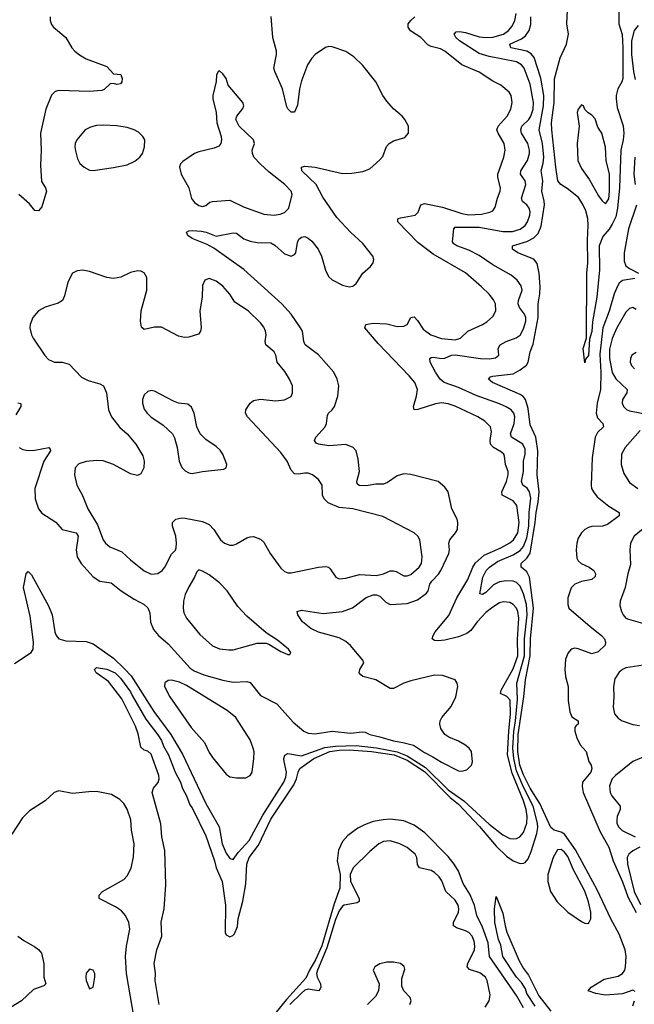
# Model space of a CAD drawing. Header units: inches. Extents: x 1449094 to 1618372, y 389908 to 534307.
# Tile 374 of 494: x 1561860 to 1565459, y 511310 to 517074. Entities that reach past the tile are written whole.
import ezdxf

# ---------------------------------------------------------------- set-up
doc = ezdxf.new("R2010")
doc.units = ezdxf.units.IN
doc.header["$MEASUREMENT"] = 0
doc.layers.add('B5561', color=7, linetype='Continuous')

msp = doc.modelspace()

# ---------------------------------------------------------------- linework, layer by layer
at = {"layer": 'B5561', "color": 5}
for points, elevation in [([(1565368.6, 517130), (1565369.1, 517050), (1565387, 516987), (1565391.6, 516908.4), (1565391.2, 516728.8), (1565386.8, 516710), (1565362, 516670), (1565352.7, 516630), (1565352.7, 516610), (1565359, 516559), (1565393.1, 516453.1), (1565396.8, 516410), (1565393.6, 516370), (1565380.1, 516310), (1565372.3, 516090), (1565361.2, 515970), (1565350, 515920.7), (1565330, 515876.9), (1565312.7, 515847.3), (1565274.6, 515805.4), (1565253.4, 515750), (1565254.7, 515610), (1565239.7, 515450), (1565214.2, 515305.8), (1565210, 515248), (1565196.7, 515203.3), (1565190, 515108), (1565174, 515086), (1565170, 515066), (1565159.5, 515150), (1565179.5, 515210), (1565181.7, 515590), (1565186.6, 515650), (1565184.2, 515784.2), (1565189.7, 515870), (1565186.2, 515910), (1565175.4, 515955.4), (1565156.6, 515996.6), (1565132.7, 516032.7), (1565066.5, 516086.5), (1565029.6, 516109.6), (1565011.5, 516131.5), (1564999, 516210), (1564975.4, 516430), (1564975, 516470), (1564989.9, 516590), (1564991.6, 516728.4), (1565025.4, 516850), (1565062.2, 516930), (1565073.6, 516990), (1565064.2, 517050), (1565069.7, 517169.7)], 420), ([(1561830, 513304.9), (1561927.1, 513370), (1561939.8, 513390), (1561941.9, 513430), (1561922.3, 513582.3), (1561883.5, 513750), (1561897.6, 513830), (1561910, 513843.8), (1561930, 513824.4), (1562030, 513643), (1562050.6, 513590), (1562065.4, 513490), (1562073.5, 513470), (1562090, 513450.1), (1562130, 513437.6), (1562250, 513434), (1562290, 513420.6), (1562410, 513335.6), (1562475, 513275), (1562512.2, 513232.2), (1562644.9, 513024.9), (1562744.7, 512890), (1562814.4, 512774.4), (1562950, 512485.6), (1563029.1, 512350), (1563045.8, 512250), (1563070, 512194.3), (1563090, 512164.1), (1563110, 512157.2), (1563140.2, 512199.8), (1563204.6, 512270), (1563283.1, 512416.9), (1563407.8, 512610), (1563419.3, 512640.7), (1563422.7, 512670), (1563408.8, 512731.2), (1563407, 512750), (1563412.2, 512767.8), (1563430, 512778.8), (1563510, 512765.3), (1563646.8, 512813.2), (1563710, 512822.3), (1563830, 512824.9), (1563950, 512810.7), (1564070, 512787.8), (1564130, 512765.2), (1564237.2, 512697.2), (1564370, 512565), (1564461, 512501), (1564610, 512365.2), (1564690, 512302.2), (1564730, 512281.2), (1564750, 512278.3), (1564770, 512280.9), (1564788.8, 512291.2), (1564810, 512315.5), (1564830, 512370.7), (1564832.1, 512410), (1564826.6, 512450), (1564810, 512501.8), (1564743.3, 512663.4), (1564717.3, 512770), (1564723.4, 512910), (1564734.8, 513010), (1564731.5, 513090), (1564713, 513113), (1564675.3, 513130), (1564678.6, 513150), (1564750, 513273.5), (1564776.8, 513350), (1564775.2, 513444.8), (1564782.7, 513570), (1564777.5, 513610), (1564770, 513629.8), (1564750, 513650.6), (1564730, 513661.4), (1564693.4, 513666.6), (1564670, 513660.2), (1564630, 513635.6), (1564590, 513603.2), (1564538.7, 513550), (1564501.4, 513498.6), (1564478.7, 513481.3), (1564430, 513461.3), (1564350, 513441.4), (1564310, 513437.6), (1564290, 513440.7), (1564275.4, 513450), (1564281.2, 513470), (1564294, 513490), (1564373.7, 513586.3), (1564419.7, 513690), (1564483.6, 513796.4), (1564513.9, 513870), (1564530, 513895.3), (1564580.3, 513939.7), (1564677.2, 513982.8), (1564730, 514012.2), (1564752, 514030), (1564776.6, 514070), (1564785.6, 514130), (1564770.3, 514230.3), (1564750, 514257), (1564684.4, 514290), (1564684, 514310), (1564710.4, 514370), (1564719.6, 514410), (1564720.2, 514430), (1564704.5, 514470), (1564698.2, 514518.2), (1564694.4, 514530), (1564681.6, 514541.6), (1564634.6, 514570), (1564616.1, 514590), (1564614.1, 514610), (1564623.6, 514663.6), (1564616.1, 514690), (1564584.1, 514724.1), (1564542.6, 514750), (1564410, 514812.4), (1564370, 514825.4), (1564330, 514832.1), (1564294.2, 514825.8), (1564191.5, 514791.5), (1564169.7, 514789.7), (1564165.6, 514810), (1564183.4, 514870), (1564189.2, 514909.2), (1564174.3, 514950), (1564141.1, 514990), (1563959.2, 515179.2), (1563880.3, 515270), (1563886.2, 515290), (1563930, 515298.2), (1564010, 515292.9), (1564070, 515278.5), (1564110, 515279), (1564129.9, 515290.1), (1564150, 515330.3), (1564170, 515334.7), (1564190, 515313.6), (1564222.2, 515262.2), (1564268.6, 515230), (1564330, 515206.8), (1564410, 515200.1), (1564442, 515210), (1564484.7, 515250), (1564571.1, 515288.9), (1564594.8, 515305.2), (1564630, 515335.8), (1564648.7, 515370), (1564647, 515410), (1564634.7, 515434.7), (1564610, 515467.1), (1564565.1, 515510), (1564470, 515591.4), (1564282.1, 515702.1), (1564191.4, 515770), (1564073.7, 515890), (1564074.7, 515905.3), (1564076.2, 515910), (1564090, 515914.8), (1564175.1, 515930), (1564192.8, 515947.2), (1564209.4, 515990.6), (1564230, 515998.4), (1564336.7, 515976.7), (1564450, 515940.1), (1564490, 515931.9), (1564564.6, 515935.4), (1564613.4, 515946.6), (1564630, 515955.5), (1564644.2, 515975.8), (1564657.8, 516030), (1564673.8, 516070), (1564675.8, 516090), (1564659.1, 516150), (1564660.2, 516170), (1564695.7, 516270), (1564703.2, 516310), (1564696.2, 516350), (1564661.5, 516410), (1564655, 516430), (1564662.5, 516450), (1564714.2, 516510), (1564735.5, 516550), (1564744.8, 516590), (1564737.8, 516630), (1564727.1, 516650), (1564678, 516690), (1564630, 516714.3), (1564550, 516767), (1564450, 516810.7), (1564350, 516890.6), (1564323.6, 516903.6), (1564270, 516917.4), (1564250, 516927.4), (1564210, 516970.6), (1564148.8, 517008.8), (1564135.4, 517030), (1564134.6, 517050), (1564149.7, 517070), (1564174.5, 517090)], 480), ([(1562038.5, 517090), (1562038, 517070), (1562046.6, 517046.6), (1562058.3, 517030), (1562130.2, 516970), (1562165.6, 516910), (1562182.8, 516890), (1562210, 516867.7), (1562250, 516844), (1562370, 516800.7), (1562410, 516756.9), (1562452.5, 516752.5), (1562460.9, 516730), (1562457.8, 516710), (1562450, 516697.6), (1562430, 516695.1), (1562410, 516700.9), (1562390, 516697.6), (1562355.4, 516664.6), (1562340.9, 516659.1), (1562270, 516652.9), (1562090, 516659.7), (1562067.3, 516652.7), (1562047.5, 516632.5), (1562013.7, 516550), (1561981.5, 516410), (1561985.7, 516310), (1561982, 516222), (1561987.4, 516127.4), (1562010.7, 516090), (1562017.3, 516070), (1561990, 515979), (1561970, 515956), (1561950, 515957.2), (1561917, 515997), (1561854.5, 516050)], 520), ([(1561858, 514570), (1561878.3, 514558.3), (1561910, 514552.8), (1561950, 514554.8), (1562030.2, 514570.2), (1562039.6, 514559.6), (1562040.3, 514550), (1562001.6, 514490), (1561949.5, 514330.6), (1561950.2, 514270), (1561971.1, 514210), (1561990, 514186.2), (1562072.9, 514132.9), (1562110.1, 514090.1), (1562190.3, 514070), (1562202.3, 514050), (1562191.4, 513970), (1562196.6, 513930), (1562220.1, 513890), (1562290, 513811.9), (1562330, 513787.3), (1562397, 513777), (1562454.9, 513730), (1562530, 513681.7), (1562590.2, 513650.2), (1562610, 513630.4), (1562622, 513602), (1562626.8, 513546.8), (1562644.5, 513504.5), (1562673.4, 513470), (1562730, 513419.6), (1562858.3, 513278.3), (1562882, 513262), (1562938.3, 513238.3), (1563050, 513207.8), (1563110, 513196.8), (1563190, 513200.2), (1563210, 513194.9), (1563270, 513118.2), (1563366, 513070), (1563461.4, 512961.4), (1563523.6, 512910), (1563550, 512896.6), (1563590, 512892.6), (1563690, 512909.6), (1563797.6, 512897.6), (1563865.9, 512905.9), (1563883.8, 512903.8), (1563910, 512889), (1563970, 512876.4), (1564048.3, 512851.8), (1564103.5, 512843.5), (1564166.3, 512826.3), (1564230, 512783.4), (1564279.8, 512759.8), (1564330, 512727.7), (1564430, 512677.2), (1564450, 512674.7), (1564477.5, 512682.5), (1564506, 512710), (1564512.4, 512730), (1564506.6, 512790), (1564493, 512810), (1564466.3, 512830), (1564430, 512850.7), (1564373.3, 512873.3), (1564349.2, 512889.2), (1564325.5, 512925.5), (1564320.3, 512950), (1564322.8, 512970), (1564332, 512990), (1564385.9, 513054.1), (1564414.5, 513110), (1564426, 513170), (1564422.7, 513190), (1564409.8, 513209.8), (1564335.6, 513235.6), (1564290, 513236.2), (1564150, 513204.5), (1564110, 513189.8), (1564050, 513158.9), (1564030, 513159.8), (1563946, 513210), (1563870, 513229.9), (1563858.6, 513238.6), (1563848.4, 513250), (1563852.2, 513270), (1563874.5, 513310), (1563870, 513325.2), (1563798, 513410), (1563770, 513434), (1563730, 513454.9), (1563610, 513489.2), (1563565.1, 513510), (1563516.3, 513550), (1563488, 513590), (1563486, 513610), (1563510, 513617.1), (1563638, 513598), (1563750, 513610.1), (1563808.3, 513631.7), (1563888.3, 513691.7), (1563930, 513706.6), (1563950, 513707), (1563970, 513700.2), (1564003.7, 513663.7), (1564030, 513651.5), (1564130, 513656.8), (1564190, 513678.4), (1564242.8, 513717.2), (1564252.1, 513730), (1564262.7, 513770), (1564272.6, 513787.4), (1564312, 513828), (1564326.2, 513850), (1564373.1, 513950), (1564376.9, 513970), (1564373.7, 514010), (1564378.9, 514030), (1564412.8, 514070), (1564423.1, 514090), (1564426.6, 514130), (1564420.9, 514150), (1564389.8, 514210), (1564369.8, 514309.8), (1564350, 514337.6), (1564310, 514371.5), (1564150.8, 514410.8), (1564110, 514415.6), (1564070, 514404.2), (1564014.6, 514365.4), (1563990, 514355.6), (1563945.4, 514354.6), (1563890, 514345.9), (1563847.8, 514347.8), (1563836.1, 514356.1), (1563833.5, 514370), (1563849.1, 514430), (1563842, 514502), (1563830, 514549.4), (1563812.8, 514570), (1563770, 514587.8), (1563670, 514579.4), (1563609.1, 514589.1), (1563596, 514596), (1563586.9, 514610), (1563594.2, 514630), (1563649.2, 514690.8), (1563657, 514710), (1563662.7, 514757.3), (1563668.5, 514771.5), (1563690, 514790.7), (1563702.9, 514810), (1563723.5, 514870), (1563729.7, 514930), (1563719.7, 514970), (1563699.1, 515010), (1563610, 515112.1), (1563532, 515170), (1563524.7, 515190), (1563515.4, 515250), (1563505, 515270), (1563450.6, 515350), (1563394.3, 515410), (1563172, 515612), (1562996.9, 515736.9), (1562957.8, 515757.8), (1562870, 515793.3), (1562845.1, 515810), (1562837, 515830), (1562850, 515837.4), (1562870, 515839.6), (1562924.8, 515835.2), (1562952, 515830), (1563010, 515806), (1563110, 515826.9), (1563130, 515824.9), (1563172.1, 515792.1), (1563210, 515778.2), (1563251, 515769), (1563330, 515766.8), (1563353.9, 515753.9), (1563410, 515703.6), (1563450, 515689), (1563470, 515699.3), (1563476.9, 515710), (1563487.2, 515770), (1563495.1, 515790), (1563510, 515801.7), (1563530, 515804.4), (1563550, 515794.9), (1563570, 515777.3), (1563608.6, 515730), (1563627.1, 515690), (1563650, 515607.3), (1563667.8, 515570), (1563690, 515551.6), (1563750, 515520.3), (1563789.7, 515510.3), (1563810, 515514), (1563830, 515530.5), (1563869.7, 515590), (1563914.7, 515630), (1563929.7, 515650), (1563933.5, 515670), (1563928.6, 515690), (1563870, 515764.5), (1563796.5, 515830), (1563716.6, 515916.6), (1563635, 516035), (1563596.7, 516110), (1563513.3, 516190), (1563509.7, 516210), (1563530, 516216.6), (1563590, 516210.7), (1563750, 516174.3), (1563804.4, 516175.6), (1563870, 516184.7), (1563910, 516201.5), (1563970, 516253.1), (1563986.7, 516273.3), (1564008.5, 516331.5), (1564023.5, 516350), (1564050, 516363.9), (1564115.2, 516384.8), (1564136, 516410), (1564136, 516450), (1564116, 516490), (1564099.3, 516510), (1564050, 516552), (1564010, 516597), (1563986.6, 516630), (1563946.3, 516710), (1563870, 516805.1), (1563816.2, 516856.2), (1563770, 516888.2), (1563690, 516914.3), (1563670, 516916.3), (1563650, 516911.5), (1563590.2, 516869.8), (1563570, 516848), (1563545.2, 516810), (1563510, 516715.1), (1563499.3, 516670), (1563486.5, 516573.5), (1563470, 516533.2), (1563450, 516532.3), (1563430, 516552.7), (1563424.8, 516564.8), (1563398.4, 516670), (1563353.5, 516770), (1563348.5, 516790), (1563364.2, 516870), (1563363.8, 516890), (1563342.2, 516970), (1563332, 517092)], 520), ([(1562677.6, 511310), (1562653, 511450), (1562656.3, 511490), (1562648.3, 511550), (1562663.5, 511630), (1562693.3, 511710), (1562689.7, 511790.3), (1562705.6, 511870), (1562716, 512010), (1562709.5, 512210), (1562692.3, 512290), (1562687.5, 512367.5), (1562636.9, 512550), (1562644.6, 512575.4), (1562671.3, 512608.7), (1562676.8, 512630), (1562674.8, 512650), (1562630, 512774.5), (1562610, 512791.6), (1562590, 512797.6), (1562570, 512815.1), (1562553.5, 512893.5), (1562538.9, 512938.9), (1562459.2, 513099.2), (1562380.3, 513200.3), (1562308, 513250), (1562298, 513270), (1562310, 513282), (1562370, 513272.4), (1562418.7, 513250), (1562450, 513220.3), (1562510, 513139.5), (1562518.3, 513118.3), (1562599.1, 512979.1), (1562670, 512887.2), (1562690, 512854.3), (1562702, 512822), (1562732.3, 512770), (1562771.5, 512670), (1562801.2, 512610), (1562812.8, 512572.8), (1562837.6, 512530), (1562857.4, 512477.4), (1562870, 512460.7), (1562950, 512295.5), (1563001.4, 512150), (1563010.2, 512110), (1563045.2, 512030), (1563066.4, 511890), (1563064.4, 511730), (1563070, 511716.9), (1563090, 511705.4), (1563107.9, 511712.1), (1563117.8, 511722.2), (1563134.9, 511765.1), (1563140.3, 511810), (1563166.6, 511913.4), (1563184.6, 512015.4), (1563189.5, 512130), (1563204.6, 512170), (1563258.7, 512241.3), (1563330, 512394.6), (1563464.6, 512595.4), (1563482, 512630), (1563490.6, 512670), (1563501.6, 512690), (1563582.8, 512750), (1563677, 512790), (1563730, 512798.3), (1563790, 512799.8), (1563919.6, 512790), (1564053, 512770), (1564130, 512739.1), (1564230, 512672.1), (1564380.4, 512520.4), (1564430, 512482.2), (1564551.7, 512351.7), (1564650, 512236.3), (1564710, 512176.8), (1564750, 512150.7), (1564790, 512135.2), (1564810, 512135.8), (1564819, 512141), (1564837.2, 512162.8), (1564855.7, 512204.3), (1564887.3, 512310), (1564893.8, 512346.2), (1564892.9, 512370), (1564866.5, 512470), (1564810, 512582.1), (1564770, 512676.4), (1564753.8, 512750), (1564748.7, 512808.7), (1564753, 512907), (1564763.4, 512970), (1564774.6, 513094.6), (1564771.9, 513190), (1564816.3, 513350), (1564815.8, 513450), (1564830.9, 513590), (1564827.8, 513650), (1564810, 513712.4), (1564790, 513757), (1564770, 513778.5), (1564750, 513787.4), (1564710, 513789.9), (1564670, 513784), (1564635.1, 513764.9), (1564590, 513721), (1564569.8, 513709.8), (1564553.6, 513713.6), (1564572.4, 513810), (1564590.9, 513850), (1564610.5, 513870), (1564658.4, 513901.6), (1564750, 513940.9), (1564790, 513966.6), (1564810.2, 513990), (1564830, 514040.2), (1564840.8, 514110), (1564842.9, 514190), (1564852.2, 514272.2), (1564846.1, 514310), (1564831.2, 514331.2), (1564806.4, 514350), (1564799.4, 514370), (1564810.7, 514430), (1564811.1, 514490), (1564820.8, 514530), (1564820.2, 514560.2), (1564806.8, 514590), (1564739, 514630), (1564734.1, 514650), (1564755, 514710), (1564760.2, 514750), (1564754, 514770), (1564737.4, 514790), (1564708.6, 514808.6), (1564670, 514825.4), (1564533.4, 514873.4), (1564430, 514921.6), (1564346.4, 514950), (1564322.6, 514970), (1564295.4, 515010), (1564264.4, 515070), (1564262, 515090), (1564270, 515097.1), (1564281.7, 515098.3), (1564330, 515091.1), (1564350, 515092.9), (1564389.5, 515110.5), (1564410, 515113), (1564558, 515090), (1564611, 515089), (1564645.4, 515094.6), (1564666.3, 515110), (1564662.6, 515150), (1564673, 515170), (1564709.6, 515190), (1564767.6, 515212.4), (1564790, 515227.8), (1564810, 515263.6), (1564823.4, 515310), (1564823.2, 515330), (1564815.9, 515350), (1564787, 515390), (1564779.9, 515410), (1564780.8, 515430), (1564801.5, 515490), (1564795.9, 515515.9), (1564772.2, 515550), (1564738.6, 515578.6), (1564630, 515639.8), (1564550, 515693), (1564490, 515724.1), (1564419.6, 515750), (1564402.4, 515762.4), (1564394.5, 515774.5), (1564401.4, 515850), (1564410, 515858.6), (1564550, 515858.7), (1564690, 515833.8), (1564745.4, 515834.6), (1564790, 515848.5), (1564819.8, 515870), (1564833.9, 515890), (1564846.6, 515930), (1564848.5, 515950), (1564844.2, 515970), (1564829.9, 515989.9), (1564805.3, 516010), (1564797.9, 516030), (1564823, 516110), (1564819.2, 516130), (1564792.6, 516170), (1564795, 516190), (1564834.1, 516250), (1564844.7, 516290), (1564845.4, 516310), (1564836.4, 516350), (1564799, 516410), (1564793.9, 516430), (1564801, 516450), (1564840.7, 516490), (1564853.7, 516510), (1564866.7, 516550), (1564868.7, 516590), (1564850, 516695.8), (1564814.2, 516790), (1564799.4, 516810), (1564770, 516827), (1564610, 516858.2), (1564550, 516877), (1564435.3, 516950), (1564414.8, 516970), (1564404, 516990), (1564416.9, 517003.1), (1564435.5, 517004.5), (1564470, 516998.5), (1564550, 516973.8), (1564590, 516969.3), (1564630, 516972.3), (1564692.5, 516990), (1564722.5, 517010), (1564744.3, 517035.7), (1564759.2, 517070), (1564768.1, 517110)], 460), ([(1565464.7, 511384.7), (1565450, 511392.7), (1565390, 511372), (1565290, 511363.6), (1565233.2, 511373.2), (1565188, 511390), (1565206, 511410), (1565282, 511458), (1565364.5, 511475.5), (1565389.9, 511490.1), (1565403.9, 511510), (1565408.3, 511530), (1565410.5, 511590), (1565405.2, 511630), (1565370, 511720.4), (1565321.7, 511810), (1565241, 511981), (1565114, 512214), (1565050, 512306.7), (1565030, 512318.4), (1564989.4, 512329.4), (1564970, 512344.4), (1564905.5, 512485.5), (1564850, 512575.2), (1564810, 512653.8), (1564789.7, 512709.7), (1564778, 512790), (1564778.4, 512890), (1564812.2, 513110), (1564821.5, 513210), (1564849.5, 513350), (1564851.2, 513450), (1564868.8, 513630), (1564844.4, 513810), (1564830, 513842), (1564796.8, 513870), (1564795.9, 513890), (1564830, 513921.1), (1564850, 513951.8), (1564879.4, 514130), (1564883.8, 514190), (1564896.3, 514250), (1564901.6, 514310), (1564890.6, 514410), (1564894.6, 514550), (1564882.1, 514630), (1564850, 514702.9), (1564838.1, 514798.1), (1564821.9, 514850), (1564807.4, 514867.4), (1564790, 514879), (1564629.6, 514950), (1564605.1, 514970), (1564617.2, 514982.8), (1564630, 514988.2), (1564750, 515000.9), (1564790, 515023.5), (1564828, 515052), (1564838.3, 515070), (1564849.2, 515130), (1564866, 515174), (1564895.9, 515330), (1564895.4, 515410), (1564906.7, 515470), (1564908, 515510), (1564902.2, 515590), (1564890, 515646.6), (1564870, 515672.9), (1564778, 515710), (1564746.3, 515730), (1564746, 515750), (1564830, 515776), (1564870, 515797.4), (1564896.9, 515823.1), (1564914.5, 515865.5), (1564932.3, 515990), (1564931.9, 516011.9), (1564917.1, 516070), (1564923.9, 516130), (1564914.4, 516190), (1564926.3, 516233.7), (1564928.5, 516270), (1564921.5, 516350), (1564902.1, 516430), (1564928.1, 516570), (1564928.8, 516630), (1564911.4, 516731.4), (1564872.8, 516852.8), (1564854.8, 516874.8), (1564830, 516889.9), (1564737, 516910), (1564731.1, 516930), (1564797.9, 516962.1), (1564821.4, 516978.6), (1564843.4, 517010), (1564853.4, 517046.6), (1564853.7, 517090)], 440), ([(1565480.7, 517039.3), (1565457.3, 517010), (1565441.6, 516950), (1565443.1, 516870), (1565453.3, 516770), (1565464.2, 516724.2)], 440), ([(1565462.5, 516270), (1565456.3, 516170), (1565463.7, 516110)], 440), ([(1565471, 515989), (1565425.9, 515850), (1565399.9, 515710), (1565399.7, 515659.7), (1565410, 515632.8), (1565430, 515617.7), (1565484.2, 515590)], 440), ([(1565462, 515558), (1565390, 515548.2), (1565370, 515531.9), (1565362.3, 515517.7), (1565341.8, 515470), (1565312.1, 515367.9), (1565274.8, 515270), (1565256.7, 515116.7), (1565263.6, 515010), (1565261.5, 514910), (1565242.4, 514830), (1565235.5, 514770), (1565243.5, 514743.5), (1565274.9, 514710), (1565279.5, 514690), (1565243.4, 514656.6), (1565229.3, 514630), (1565212.1, 514510), (1565206.2, 514350), (1565209.2, 514330), (1565219.1, 514310), (1565241.6, 514281.6), (1565310, 514225.5), (1565370.7, 514190), (1565370.8, 514170), (1565301.7, 514118.3), (1565272, 514110), (1565210, 514107.3), (1565190, 514101.7), (1565168.5, 514090), (1565148.9, 514070), (1565130, 514038.4), (1565121.6, 514010), (1565117.8, 513970), (1565122.2, 513922.2), (1565130, 513905.3), (1565148.4, 513890), (1565194.4, 513870), (1565221.7, 513850), (1565232.4, 513830), (1565230, 513815.3), (1565210, 513797.3), (1565150, 513786), (1565110, 513769.8), (1565090, 513748.4), (1565070, 513688.7), (1565068.9, 513650), (1565075.5, 513630), (1565200.9, 513520.9), (1565267, 513470), (1565284.4, 513450), (1565290.4, 513430), (1565288, 513412), (1565246.6, 513373.4), (1565210, 513361.6), (1565130, 513391.1), (1565110, 513394.3), (1565090, 513389.6), (1565072.2, 513367.8), (1565056.9, 513330), (1565051.3, 513270), (1565055.8, 513230), (1565072.7, 513170), (1565072.1, 513087.9), (1565081.5, 513021.5), (1565093, 512993), (1565130.8, 512970), (1565131, 512950), (1565118, 512942), (1565111.3, 512930), (1565111, 512909), (1565123, 512870), (1565142, 512830), (1565177.1, 512790), (1565192.2, 512732.2), (1565205.5, 512710), (1565210.4, 512690.3), (1565204.2, 512670), (1565156.5, 512610), (1565153.9, 512586.1), (1565160.1, 512550), (1565260, 512320), (1565310.2, 512230), (1565335.5, 512150), (1565390, 512027.5), (1565420.1, 511940.1), (1565470, 511848.2)], 440), ([(1565470, 515377.7), (1565450, 515388.3), (1565430, 515382.6), (1565410, 515362), (1565354.5, 515265.5), (1565330, 515207.1), (1565314.1, 515145.9), (1565313, 515090), (1565330, 515009), (1565350.9, 514970.9), (1565416.5, 514910), (1565415.6, 514890), (1565389.2, 514850), (1565387.1, 514830), (1565395.3, 514810), (1565412.9, 514792.9), (1565430, 514784.8), (1565542.4, 514762.4)], 460), ([(1565470, 515126), (1565444.9, 515110), (1565435.8, 515090), (1565435.3, 515070), (1565442.6, 515050), (1565459.5, 515030)], 480), ([(1561850, 514830.3), (1561866.4, 514826.4), (1561868, 514810), (1561838.5, 514761.5)], 520), ([(1565493.2, 514670), (1565405.8, 514570), (1565384.7, 514530), (1565382, 514470), (1565397.6, 514417.6), (1565430, 514365.2), (1565479.5, 514330)], 460), ([(1565510, 514092.9), (1565458.2, 514050), (1565437.3, 514010), (1565432.8, 513970), (1565435.9, 513884.1), (1565420.2, 513830), (1565405.3, 513750), (1565375.8, 513670), (1565374.6, 513645.4), (1565383.1, 513610), (1565393.1, 513590), (1565410.2, 513570.2), (1565424.2, 513564.2), (1565533.4, 513533.4)], 460), ([(1565510, 513296), (1565410, 513279.8), (1565390, 513270.8), (1565370, 513254.8), (1565344.2, 513215.8), (1565337.5, 513170), (1565339.3, 513110), (1565335.2, 513050), (1565343.6, 513010), (1565364.9, 512984.9), (1565388.7, 512970), (1565450, 512947.5), (1565490, 512942.7)], 460), ([(1565630, 512807.9), (1565450, 512731.8), (1565349.2, 512650), (1565330.2, 512630), (1565313.8, 512590), (1565317.3, 512550), (1565326.5, 512530), (1565376.9, 512470), (1565375.5, 512450), (1565359, 512410), (1565355.8, 512390), (1565357.4, 512370), (1565365.8, 512350), (1565388.5, 512328.5), (1565464.4, 512290)], 460), ([(1562530.3, 511230), (1562486, 511490), (1562480.1, 511590), (1562486.5, 511650), (1562505.9, 511750), (1562499.8, 511790), (1562480.7, 511830), (1562456.8, 511856.8), (1562421.1, 511881.1), (1562325.6, 511930), (1562325.1, 511950), (1562344.4, 511970), (1562470, 512040.3), (1562490, 512062.4), (1562513.3, 512106.7), (1562526.6, 512173.4), (1562530.5, 512250), (1562516, 512330), (1562510.5, 512390), (1562490, 512452.3), (1562470, 512484.8), (1562447.4, 512510), (1562398.5, 512538.5), (1562310, 512555.5), (1562265.1, 512554.9), (1562170, 512543.7), (1562090, 512559.6), (1562061.5, 512550), (1562010, 512501.5), (1561917.3, 512442.7), (1561877.6, 512402.4), (1561813.8, 512306.2)], 480), ([(1564810.4, 511289.6), (1564770, 511361.7), (1564612.1, 511590), (1564603.8, 511670), (1564570, 511762.5), (1564537.5, 511830), (1564524.2, 511890), (1564495.4, 511955.4), (1564456.7, 512016.7), (1564429, 512090), (1564405.2, 512130), (1564370, 512175), (1564233.4, 512313.4), (1564170, 512358.5), (1564110, 512383.7), (1564030, 512393.9), (1563988.9, 512391.1), (1563930, 512379.5), (1563879.1, 512360.9), (1563839.5, 512340.5), (1563781.4, 512298.6), (1563750, 512264.2), (1563726.8, 512213.2), (1563719.5, 512150), (1563736.4, 512070), (1563735.8, 511990), (1563701.1, 511898.9), (1563630, 511653.1), (1563593, 511570), (1563557.4, 511510), (1563536.2, 511463.8), (1563421.9, 511338.1), (1563302.1, 511190)], 460), ([(1564586.1, 511293.9), (1564609.7, 511330), (1564614.1, 511365.9), (1564598.4, 511450), (1564588, 511470), (1564553.8, 511493.8), (1564494.4, 511514.4), (1564481, 511530), (1564484.5, 511550), (1564523.4, 511630), (1564526.1, 511650), (1564520.8, 511680.8), (1564508.8, 511708.7), (1564489.9, 511729.9), (1564470, 511741.2), (1564417.2, 511757.2), (1564399.8, 511770), (1564400.5, 511790), (1564429.9, 511850), (1564432.4, 511870), (1564428.4, 511890), (1564410, 511918.9), (1564355.2, 511970), (1564332.2, 512032.2), (1564317, 512057), (1564290, 512082.4), (1564270, 512093.5), (1564202, 512110), (1564190, 512129.2), (1564185.6, 512170), (1564175.6, 512190), (1564130, 512228.7), (1564087, 512250), (1564030, 512266.8), (1563990, 512263.9), (1563963.1, 512250), (1563910, 512205.7), (1563813.6, 512110), (1563795.6, 512070), (1563797.8, 512030), (1563847.2, 511930), (1563848, 511912), (1563836.1, 511903.9), (1563760.8, 511890), (1563750, 511884.1), (1563730, 511857.7), (1563710, 511807), (1563659.4, 511640.6), (1563603.8, 511510), (1563599.1, 511490), (1563601.4, 511470), (1563621.6, 511430), (1563623.9, 511410), (1563619.5, 511400.5), (1563610, 511389.4), (1563550, 511399.1), (1563530, 511392.6), (1563510, 511375.5), (1563442.6, 511310)], 480), ([(1565491.1, 512230), (1565450, 512209.4), (1565426.1, 512190), (1565417.1, 512170), (1565419.1, 512130), (1565458.7, 511970), (1565495.2, 511895.2)], 460), ([(1564878.8, 511298.8), (1564830, 511374.3), (1564821.1, 511401.1), (1564798.8, 511438.8), (1564768.8, 511470), (1564689.5, 511590), (1564676.9, 511656.9), (1564663.4, 511690), (1564641.7, 511790), (1564640.9, 511870), (1564650, 511942), (1564690, 511844.7), (1564702, 511770), (1564712.7, 511732.7), (1564785.5, 511565.5), (1564810, 511520.7), (1564840.4, 511480.4), (1564900.6, 511360.6), (1564970.4, 511270)], 440), ([(1561849.1, 511709.1), (1561883.8, 511683.8), (1561950, 511647.3), (1561971.5, 511631.5), (1561987.5, 511610), (1562002.5, 511550), (1562001.4, 511470), (1562014.2, 511430), (1562002, 511418), (1561942.2, 511397.8), (1561870.1, 511329.9), (1561810, 511293.4)], 480), ([(1564144.5, 511310), (1564151.6, 511330), (1564147, 511350), (1564109.7, 511389.7), (1564097.1, 511417.1), (1564097.7, 511462.3), (1564115.3, 511515.3), (1564111.5, 511531.5), (1564090, 511549.3), (1564050, 511556.9), (1564010, 511556.3), (1563970, 511547.3), (1563940.7, 511530), (1563930.6, 511510), (1563964.4, 511430), (1563961.3, 511390), (1563943.7, 511356.3), (1563896.3, 511310)], 520), ([(1565450, 511300.7), (1565460.5, 511330)], 440)]:
    msp.add_lwpolyline(points, dxfattribs=dict(at, elevation=elevation))
for points, elevation in [([(1563030, 516775.3), (1563022, 516770), (1563012, 516750), (1563011.6, 516711.6), (1562990.8, 516630), (1562990.7, 516610), (1563010.7, 516530), (1563014, 516470), (1563040.5, 516390), (1563043, 516370), (1563038, 516350), (1563025.5, 516334.5), (1562998.9, 516321.1), (1562910, 516301), (1562883, 516290), (1562815.8, 516244.2), (1562802.6, 516230), (1562795.6, 516210), (1562805.3, 516170), (1562850.4, 516090), (1562867.3, 516027.3), (1562883, 516003), (1562910, 515985.5), (1562930, 515980.7), (1562950, 515986.8), (1562974.5, 516005.5), (1562989.6, 516010.4), (1563090, 516017.2), (1563170, 515978.9), (1563290, 515935.6), (1563350, 515930.2), (1563384.6, 515935.4), (1563410, 515944.7), (1563436.9, 515970), (1563456, 516050), (1563449.7, 516070), (1563412, 516110), (1563321.5, 516181.5), (1563268.2, 516230), (1563232, 516270), (1563222.7, 516290), (1563221.2, 516310), (1563235.3, 516350), (1563228.7, 516370), (1563145.2, 516450), (1563126, 516490), (1563132.7, 516510), (1563166.6, 516553.4), (1563172.3, 516570), (1563166, 516590), (1563082, 516690), (1563068.7, 516730), (1563050, 516758)], 540), ([(1565150, 516575.1), (1565131, 516550), (1565124.9, 516530), (1565136, 516450), (1565124.9, 516350), (1565129.1, 516250), (1565150, 516202.4), (1565197.4, 516137.4), (1565250, 516043.8), (1565270, 516012.7), (1565290, 515995.5), (1565310, 516026), (1565314.7, 516070), (1565314.7, 516170), (1565295.1, 516250), (1565290, 516328), (1565269.1, 516409.1), (1565245.6, 516445.6), (1565230, 516494), (1565210, 516515.3), (1565188.7, 516528.7), (1565169.2, 516549.2), (1565162, 516570)], 420), ([(1562350, 516456.8), (1562310, 516454), (1562274.2, 516445.8), (1562243, 516430), (1562194.9, 516370), (1562185.3, 516350), (1562183.1, 516330), (1562187.1, 516307.1), (1562199.6, 516259.6), (1562213, 516233), (1562237.3, 516210), (1562270, 516194), (1562290, 516190.4), (1562410, 516208.9), (1562490, 516224.4), (1562534.6, 516245.5), (1562564.7, 516270), (1562579.7, 516290), (1562591.2, 516330), (1562592.4, 516370), (1562582, 516390), (1562555.4, 516415.4), (1562530, 516428.5), (1562490, 516442), (1562430, 516452.9)], 540), ([(1562230, 515607.6), (1562196.1, 515603.9), (1562170, 515589.4), (1562142.2, 515537.8), (1562122.6, 515457.4), (1562110.4, 515430), (1562086.1, 515413.9), (1562010, 515391.2), (1561970.2, 515369.8), (1561937, 515330), (1561921.1, 515290), (1561920.3, 515270), (1561928.9, 515230), (1561938.9, 515210), (1562008.6, 515108.6), (1562030, 515085.3), (1562064.7, 515070), (1562110, 515069.1), (1562150, 515056.9), (1562221.7, 514981.7), (1562261, 514961), (1562330, 514942.3), (1562350.3, 514930), (1562368.9, 514890), (1562380.6, 514790), (1562398.5, 514750), (1562447.2, 514687.2), (1562490, 514648.8), (1562541.1, 514590), (1562581.3, 514521.3), (1562588.9, 514490), (1562586.7, 514450), (1562570, 514416), (1562550, 514405.1), (1562510, 514415.1), (1562409.5, 514470), (1562350, 514490.8), (1562310, 514493.1), (1562250, 514487.2), (1562206.8, 514473.2), (1562185.7, 514450), (1562181.5, 514410), (1562194.6, 514350), (1562228.6, 514288.6), (1562258.6, 514210), (1562316.1, 514116.1), (1562348.8, 514028.8), (1562362.3, 514010), (1562388.3, 513988.3), (1562458.7, 513958.7), (1562510, 513911.2), (1562590, 513847.7), (1562630, 513829.1), (1562670, 513832.9), (1562695.1, 513850), (1562709.7, 513870), (1562750, 513944.9), (1562771.9, 513968.1), (1562777.5, 513982.5), (1562779.5, 514010), (1562774, 514050), (1562755.1, 514110), (1562756, 514130), (1562774, 514150), (1562810, 514157.4), (1562830, 514156), (1562930, 514136.4), (1562970, 514119.5), (1562997.4, 514090), (1563036, 514030), (1563060.4, 514010), (1563090, 513998.5), (1563110, 513998.9), (1563130, 514005.3), (1563190, 514041.3), (1563210, 514046.7), (1563230, 514048.4), (1563270, 514034), (1563290, 514016.4), (1563326.7, 513950), (1563390, 513864.2), (1563410, 513844.2), (1563430, 513835.6), (1563450, 513836.1), (1563610, 513869.3), (1563652.7, 513872.7), (1563669.2, 513869.2), (1563679.1, 513859.1), (1563711.2, 513811.2), (1563730, 513801.7), (1563770, 513803.9), (1563850, 513827), (1563950, 513820.4), (1563990, 513829.5), (1564030, 513847.1), (1564048.4, 513848.4), (1564064, 513844), (1564110, 513817.7), (1564130, 513819), (1564150, 513826.7), (1564199.1, 513870), (1564212.9, 513890), (1564217.2, 513930), (1564204, 514030), (1564191.5, 514051.5), (1564169.6, 514070), (1563986.3, 514166.3), (1563810.6, 514210.6), (1563730, 514218.6), (1563666, 514246), (1563642.6, 514270), (1563633.8, 514290), (1563632.2, 514350), (1563610, 514383), (1563574, 514410), (1563550, 514418.7), (1563530, 514420.3), (1563490, 514413.5), (1563470, 514416.5), (1563450, 514437.6), (1563426.5, 514490), (1563390, 514541), (1563194, 514750), (1563183.5, 514770), (1563184.7, 514790), (1563209.7, 514830), (1563230, 514844.6), (1563270, 514852.8), (1563357.5, 514842.5), (1563410, 514848.4), (1563450, 514868), (1563458, 514890), (1563457.2, 514930), (1563441, 514970), (1563413.8, 515013.8), (1563368.9, 515068.9), (1563361, 515110), (1563351.1, 515130), (1563302, 515170), (1563298.5, 515190), (1563303.5, 515230), (1563300.4, 515250), (1563290, 515274), (1563270, 515299.6), (1563197.6, 515370), (1563121, 515421), (1563090, 515467.6), (1563050, 515514.7), (1563010, 515544.2), (1562970, 515559.6), (1562944, 515550), (1562930, 515518), (1562928.8, 515450), (1562915.3, 515370), (1562923, 515270), (1562919.1, 515250), (1562906.4, 515233.6), (1562850, 515215.8), (1562826.1, 515213.9), (1562790, 515221.2), (1562690, 515273.7), (1562650, 515274.3), (1562590, 515259.5), (1562573.4, 515273.4), (1562567.2, 515310), (1562571.1, 515370), (1562605.1, 515490), (1562604.8, 515564.8), (1562590, 515592.3), (1562570, 515602), (1562550, 515604.5), (1562510, 515593.6), (1562453.6, 515566.4), (1562410, 515559.7), (1562370, 515564.7), (1562270, 515599.7)], 540), ([(1562630, 514902.9), (1562610, 514897), (1562590, 514877.2), (1562580.4, 514850), (1562579.5, 514830), (1562590, 514794.8), (1562606.7, 514770), (1562628.4, 514750), (1562701.1, 514701.1), (1562754.9, 514650), (1562766.3, 514626.3), (1562781.5, 514570), (1562793.4, 514490), (1562810, 514453.4), (1562830, 514432.4), (1562850, 514421.3), (1562870, 514417.6), (1562930, 514428.4), (1563056.4, 514443.6), (1563068.4, 514451.6), (1563074, 514470), (1563049.2, 514530), (1563033.4, 514553.4), (1563010, 514576), (1562950, 514616.2), (1562916.2, 514650), (1562897, 514690), (1562882.7, 514770), (1562865.6, 514805.6), (1562844, 514824), (1562790, 514829.4), (1562760.1, 514840.1), (1562650, 514898.7)], 560), ([(1562910, 513852.7), (1562897.3, 513842.7), (1562884.4, 513810), (1562850, 513754), (1562830.2, 513710), (1562820.2, 513670), (1562816.9, 513630), (1562821.7, 513601.7), (1562836.5, 513570), (1562915.3, 513475.3), (1562990, 513408.4), (1563030.3, 513390.3), (1563084.4, 513384.4), (1563110, 513386), (1563250, 513423.7), (1563303.4, 513423.4), (1563318.8, 513418.8), (1563390, 513376), (1563430, 513358), (1563442, 513358), (1563448, 513370), (1563434, 513390), (1563370, 513441.2), (1563303.9, 513483.9), (1563190, 513582.9), (1563138.6, 513638.6), (1563074.3, 513730), (1563030, 513776.9), (1562970, 513823.6), (1562930, 513846.6)], 540), ([(1562750, 513206.9), (1562730, 513206.3), (1562710, 513192), (1562709.2, 513170), (1562740.2, 513110), (1562864.6, 512930), (1562942.1, 512842.1), (1562970, 512784.9), (1562990, 512754.9), (1563070, 512657.6), (1563090, 512642), (1563130, 512635.3), (1563183.7, 512636.3), (1563210, 512648.7), (1563221, 512670), (1563231.2, 512748.8), (1563232.5, 512787.5), (1563228.4, 512810), (1563210, 512858.8), (1563125, 512990), (1563074.7, 513030), (1562837.2, 513177.2), (1562795.9, 513195.9)], 520), ([(1565030, 512216.3), (1565010, 512214.2), (1564983.1, 512170), (1564953.6, 512070), (1564952.5, 512030), (1564968.7, 511970), (1565006.6, 511910), (1565069.7, 511849.7), (1565150, 511795.2), (1565170, 511785.5), (1565190, 511783.7), (1565205.1, 511810), (1565203.9, 511850), (1565191.7, 511910), (1565170, 511972.8), (1565101.5, 512101.5), (1565070, 512176), (1565050, 512201.6)], 460), ([(1562270, 511515.1), (1562250, 511492.3), (1562248, 511470), (1562250.5, 511450), (1562270, 511401), (1562290, 511411.3), (1562301.1, 511470), (1562299.7, 511490), (1562291.1, 511510)], 520)]:
    msp.add_lwpolyline(points, close=True, dxfattribs=dict(at, elevation=elevation))

doc.saveas('drawing.dxf')
